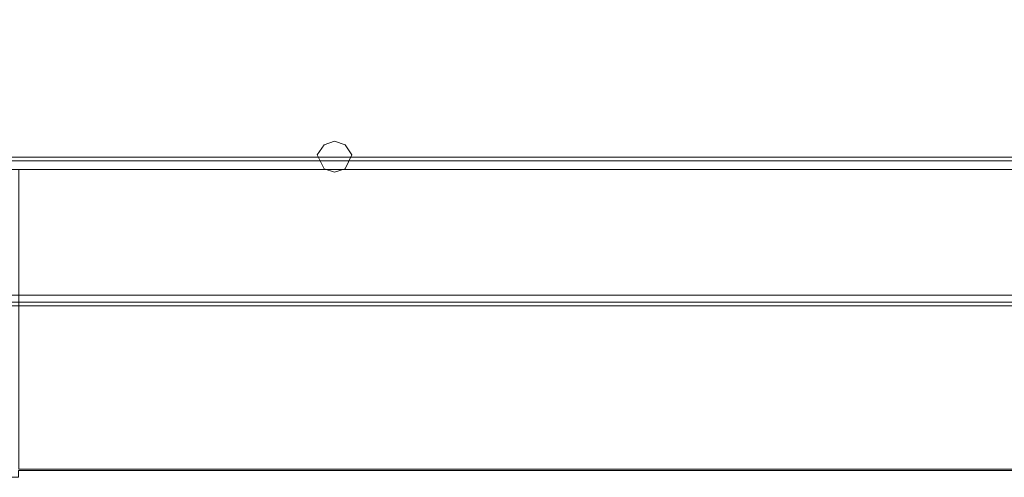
# Model space of a CAD drawing. Header units: millimetres. Extents: x -1290 to 1795, y -4192 to -1311.
# Tile 265 of 656: x 1404 to 1440, y -3781 to -3764. Entities that reach past the tile are written whole.
import ezdxf

# ---------------------------------------------------------------- set-up
doc = ezdxf.new("R2010")
doc.units = ezdxf.units.MM
doc.layers.add('Aparatura', color=7, linetype='Continuous', lineweight=13)

msp = doc.modelspace()

# ---------------------------------------------------------------- linework, layer by layer
at = {"layer": 'Aparatura', "color": 7, "lineweight": 13}
for points in [[(1554.341, -3599.955), (1401.365, -3599.955), (1401.28, -3599.955), (1400.228, -3599.955), (1400.228, -3769.866), (1554.341, -3769.866), (1554.341, -3599.955)], [(1554.26, -3769.552), (1554.26, -3600.268), (1400.308, -3600.268), (1400.308, -3769.552), (1554.26, -3769.552)], [(1416.403, -3769.338), (1416.162, -3768.965), (1415.777, -3768.832), (1415.404, -3768.965), (1415.151, -3769.338), (1415.404, -3769.843), (1415.777, -3769.963), (1416.162, -3769.843), (1416.403, -3769.338)], [(1416.403, -3769.338), (1416.162, -3768.965), (1415.777, -3768.832), (1415.404, -3768.965), (1415.151, -3769.338), (1415.404, -3769.843), (1415.777, -3769.963), (1416.162, -3769.843), (1416.403, -3769.338)], [(1416.403, -3769.338), (1416.162, -3768.965), (1415.777, -3768.832), (1415.404, -3768.965), (1415.151, -3769.338), (1415.404, -3769.843), (1415.777, -3769.963), (1416.162, -3769.843), (1416.403, -3769.338)], [(1550.296, -3769.867), (1404.273, -3769.867), (1404.273, -3779.655), (1404.273, -3779.739), (1404.273, -3780.786), (1550.296, -3780.786), (1550.296, -3779.739), (1550.296, -3779.655), (1550.296, -3769.867)], [(1550.296, -3769.867), (1404.273, -3769.867), (1404.273, -3779.655), (1404.273, -3779.739), (1404.273, -3780.786), (1550.296, -3780.786), (1550.296, -3779.739), (1550.296, -3779.655), (1550.296, -3769.867)], [(1400.257, -3774.448), (1555.178, -3774.448), (1400.257, -3774.448)], [(1396.504, -3774.701), (1555.178, -3774.701), (1396.504, -3774.701)], [(1396.504, -3774.833), (1558.185, -3774.833), (1396.504, -3774.833)], [(1404.264, -3780.833), (1550.426, -3780.833), (1404.264, -3780.833)]]:
    msp.add_lwpolyline(points, close=True, dxfattribs=at)
for points in [[(1565.308, -3602.984), (1565.308, -3766.837), (1565.56, -3766.837), (1565.56, -3779.703), (1565.56, -3780.208), (1565.187, -3780.713), (1564.802, -3780.954), (1564.177, -3781.086), (1550.426, -3781.086), (1550.426, -3780.834), (1404.264, -3780.834), (1404.264, -3781.086), (1390.513, -3781.086), (1389.887, -3780.954), (1389.514, -3780.713), (1389.141, -3780.208), (1389.009, -3779.703), (1389.009, -3766.837), (1389.382, -3766.837), (1389.382, -3766.837), (1389.382, -3602.984)], [(1565.308, -3602.984), (1565.308, -3766.837), (1565.56, -3766.837), (1565.56, -3779.703), (1565.56, -3780.208), (1565.187, -3780.713), (1564.802, -3780.954), (1564.177, -3781.086), (1550.426, -3781.086), (1550.426, -3780.834), (1404.264, -3780.834), (1404.264, -3781.086), (1390.513, -3781.086), (1389.887, -3780.954), (1389.514, -3780.713), (1389.141, -3780.208), (1389.009, -3779.703), (1389.009, -3766.837), (1389.382, -3766.837), (1389.382, -3766.837), (1389.382, -3602.984)], [(1565.308, -3602.984), (1565.308, -3766.837), (1565.56, -3766.837), (1565.56, -3779.703), (1565.56, -3780.208), (1565.187, -3780.713), (1564.802, -3780.954), (1564.177, -3781.086), (1550.426, -3781.086), (1550.426, -3780.834), (1404.264, -3780.834), (1404.264, -3781.086), (1390.513, -3781.086), (1389.887, -3780.954), (1389.514, -3780.713), (1389.141, -3780.208), (1389.009, -3779.703), (1389.009, -3766.837), (1389.382, -3766.837), (1389.382, -3766.837), (1389.382, -3602.984)], [(1400.308, -3769.424), (1554.26, -3769.424)], [(1554.341, -3769.866), (1400.228, -3769.866)], [(1400.231, -3769.867), (1554.338, -3769.867)], [(1404.273, -3780.785), (1550.296, -3780.785)]]:
    msp.add_lwpolyline(points, dxfattribs=at)

doc.saveas('drawing.dxf')
